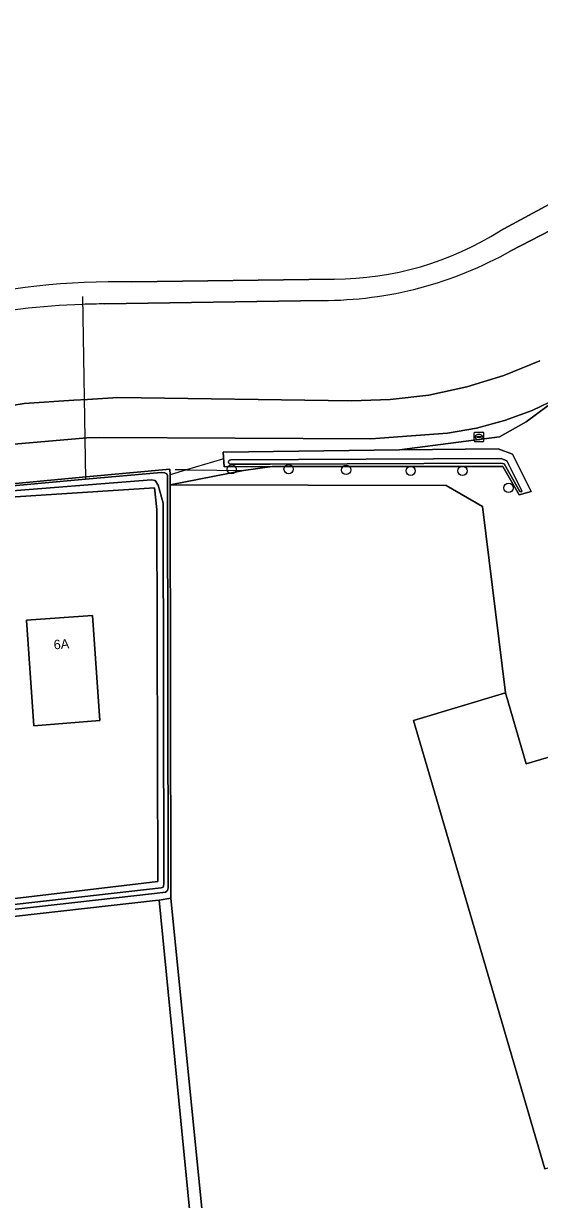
# Model space of a CAD drawing. Extents: x 161385 to 162589, y 388479 to 389756.
# Drawn here: x 162429.6 to 162484.3, y 389501.7 to 389626.2 of the extents above; entities that cross this region are included whole.
import ezdxf

# ---------------------------------------------------------------- set-up
doc = ezdxf.new("R2010")
doc.units = 0
for name, color, linetype in [('IMGEO_Boom', 7, 'Continuous'), ('IMGEO_Bouwland', 7, 'Continuous'), ('IMGEO_Duiker', 7, 'Continuous'), ('IMGEO_Erf', 7, 'Continuous'), ('IMGEO_Grasland_agrarisch', 7, 'Continuous'), ('IMGEO_Groenvoorziening', 7, 'Continuous'), ('IMGEO_Hek', 7, 'Continuous'), ('IMGEO_Oever', 7, 'Continuous'), ('IMGEO_Pand', 7, 'Continuous'), ('IMGEO_Pand_nummerreeks', 7, 'Continuous'), ('IMGEO_Rijbaan_lokaal_gesloten', 7, 'Continuous'), ('IMGEO_Rioolput', 7, 'Continuous'), ('IMGEO_Waterloop', 7, 'Continuous')]:
    doc.layers.add(name, color=color, linetype=linetype)

msp = doc.modelspace()

# ---------------------------------------------------------------- linework, layer by layer
at = {"layer": 'IMGEO_Boom'}
for centre in [(162451.68, 389579.01), (162457.71, 389579.03), (162463.8, 389578.95), (162470.64, 389578.85), (162476.12, 389578.85), (162481, 389577.04)]:
    msp.add_circle(centre, 0.489, dxfattribs=at)
at = {"layer": 'IMGEO_Bouwland'}
for points in [[(162480.12, 389604.24), (162496.19, 389612.91)], [(162441.11, 389598.85), (162462.52, 389599.13)]]:
    msp.add_lwpolyline(points, dxfattribs=at)
msp.add_lwpolyline([(162444, 389533.43), (162443.61, 389533.38), (162386.27, 389526.91), (162383.3, 389558.74), (162372.05, 389554.21), (162367.03, 389552.01), (162329.55, 389533.6), (162286.17, 389511.67), (162288.77, 389500), (162293.4, 389484.75), (162297.92, 389481.27), (162305.07, 389475.18), (162308.64, 389472.86), (162312.17, 389471.92), (162373.05, 389460.32), (162421.02, 389449.24), (162445.24, 389443.93), (162452.92, 389442.51)], close=True, dxfattribs=at)
for centre, radius, start, end in [((162462.47, 389632.19), 33.05, 270.0786, 302.2632), ((162439.59, 389520.52), 78.34, 88.8894, 118.2652)]:
    msp.add_arc(centre, radius, start, end, dxfattribs=at)
at = {"layer": 'IMGEO_Duiker'}
for points in [[(162435.87, 389597.28), (162436.21, 389577.98)], [(162450.71, 389580.1), (162446.89, 389578.94), (162445.16, 389578.42)]]:
    msp.add_lwpolyline(points, dxfattribs=at)
at = {"layer": 'IMGEO_Erf'}
for points in [[(162486.29, 389586.56), (162482.87, 389584.04), (162480.04, 389582.45), (162469.45, 389581.06), (162479.9, 389581.19), (162481.41, 389580.62), (162483.39, 389576.66), (162482.13, 389576.3), (162480.41, 389579.32), (162455.97, 389579.29), (162452.93, 389578.89), (162445.16, 389577.38), (162474.4, 389577.31), (162478.24, 389575.07), (162480.68, 389555.34), (162482.86, 389547.84), (162485.96, 389548.75)], [(162443.75, 389574.74), (162443.51, 389577.06), (162424.38, 389575.83), (162424.34, 389576.27), (162423.83, 389576.18), (162418.75, 389575.39), (162418.08, 389575.22), (162418.13, 389575), (162394.88, 389563.54)], [(162385.64, 389559.68), (162384.87, 389559.37), (162387.43, 389528.69), (162443.86, 389535.38), (162443.75, 389574.74)]]:
    msp.add_lwpolyline(points, dxfattribs=at)
msp.add_lwpolyline([(162429.95, 389563.03), (162436.93, 389563.53), (162437.73, 389552.41), (162430.74, 389551.88)], close=True, dxfattribs=at)
at = {"layer": 'IMGEO_Grasland_agrarisch'}
msp.add_lwpolyline([(162484.86, 389504.99), (162472.34, 389547.63), (162470.93, 389552.43), (162480.68, 389555.34), (162478.24, 389575.07), (162474.4, 389577.31), (162445.16, 389577.38), (162445.25, 389533.62), (162454.37, 389442.24)], dxfattribs=at)
at = {"layer": 'IMGEO_Groenvoorziening'}
for points in [[(162457.73, 389662.99), (162482.44, 389633.29), (162495.86, 389616), (162501.86, 389608.05), (162500.82, 389607.06), (162500.28, 389606.55), (162496.89, 389610.48), (162485.48, 389604.32), (162481.25, 389602.12)], [(162461.27, 389596.87), (162438.23, 389596.51)], [(162424.45, 389585.12), (162429.69, 389585.96), (162434.97, 389586.33), (162436.42, 389586.41), (162439.61, 389586.6), (162464.37, 389586.25), (162468.48, 389586.38), (162472.56, 389586.87), (162476.57, 389587.73), (162480.5, 389588.94), (162484.3, 389590.5)], [(162424.27, 389577.08), (162436.27, 389578.21), (162445.15, 389579.04), (162445.16, 389578.42), (162445.16, 389577.38), (162452.93, 389578.89), (162455.97, 389579.29), (162450.89, 389579.28), (162450.79, 389580.83), (162469.45, 389581.06), (162480.04, 389582.45), (162482.87, 389584.04), (162486.29, 389586.56), (162483.49, 389585.23), (162480.58, 389584.16), (162477.59, 389583.35), (162474.54, 389582.82), (162466.41, 389582.22), (162437.67, 389582.37), (162436.35, 389582.33), (162428.65, 389581.67)]]:
    msp.add_lwpolyline(points, dxfattribs=at)
for centre, radius, start, end in [((162461.3, 389637.4), 40.52, 269.9589, 299.4901), ((162438.58, 389517.78), 78.73, 91.9602, 111.0883), ((162438.61, 389515.64), 80.87, 90.2701, 91.9305)]:
    msp.add_arc(centre, radius, start, end, dxfattribs=at)
at = {"layer": 'IMGEO_Hek'}
for points in [[(162446.89, 389578.94), (162445.71, 389578.95)], [(162446.89, 389578.94), (162447.29, 389578.94), (162452.93, 389578.89)]]:
    msp.add_lwpolyline(points, dxfattribs=at)
at = {"layer": 'IMGEO_Oever'}
msp.add_lwpolyline([(162479.9, 389581.19), (162469.45, 389581.06), (162450.79, 389580.83), (162450.89, 389579.28), (162455.97, 389579.29), (162480.41, 389579.32), (162482.13, 389576.3), (162483.39, 389576.66), (162481.41, 389580.62)], close=True, dxfattribs=at)
for points in [[(162451.33, 389579.73), (162451.34, 389579.84), (162451.39, 389579.92), (162451.45, 389579.96), (162451.6, 389580.02), (162480.21, 389580.14), (162480.82, 389579.91), (162482.4, 389576.73)], [(162426.12, 389577.04), (162436.21, 389577.98), (162444.23, 389578.66), (162444.62, 389578.65), (162444.8, 389578.54), (162444.87, 389578.35), (162444.97, 389534.73), (162444.9, 389534.44), (162444.82, 389534.35), (162444.67, 389534.27), (162443.52, 389534.11), (162386.94, 389527.73), (162386.76, 389527.77), (162386.71, 389527.79), (162386.64, 389527.98), (162384.12, 389558.99), (162384.08, 389559.12), (162384, 389559.15), (162383.92, 389559.14), (162383.78, 389559.11), (162371.91, 389554.33), (162366.87, 389552.12), (162329.37, 389533.71), (162286.3, 389512.27)], [(162386.27, 389526.91), (162443.61, 389533.38), (162444, 389533.43), (162445.25, 389533.62), (162445.16, 389577.38), (162445.16, 389578.42), (162445.15, 389579.04), (162436.27, 389578.21), (162424.27, 389577.08)], [(162482.4, 389576.73), (162482.33, 389576.63), (162482.32, 389576.62), (162482.19, 389576.67), (162480.53, 389579.59), (162480.2, 389579.67), (162455.77, 389579.56), (162451.55, 389579.55)], [(162387.51, 389528.29), (162444.22, 389534.71), (162444.41, 389534.78), (162444.46, 389534.88), (162444.51, 389535.18), (162444.43, 389575.42), (162443.91, 389577.33), (162443.58, 389577.82), (162443.18, 389577.89), (162426.16, 389576.54)], [(162424.38, 389575.83), (162443.51, 389577.06), (162443.75, 389574.74), (162443.86, 389535.38), (162387.43, 389528.69)]]:
    msp.add_lwpolyline(points, dxfattribs=at)
msp.add_arc((162451.62, 389579.87), 0.326, 207.0944, 258.4359, dxfattribs=at)
at = {"layer": 'IMGEO_Pand'}
for points in [[(162430.74, 389551.88), (162437.73, 389552.41), (162436.93, 389563.53), (162429.95, 389563.03)], [(162486.23, 389536.71), (162489.21, 389537.58), (162487.36, 389543.95), (162485.96, 389548.75), (162482.86, 389547.84), (162480.68, 389555.34), (162470.93, 389552.43), (162472.34, 389547.63), (162484.86, 389504.99), (162494.62, 389507.86), (162489.92, 389524.02), (162488.19, 389529.98)]]:
    msp.add_lwpolyline(points, close=True, dxfattribs=at)
at = {"layer": 'IMGEO_Rijbaan_lokaal_gesloten'}
for points in [[(162484.3, 389590.5), (162480.5, 389588.94), (162476.57, 389587.73), (162472.56, 389586.87), (162468.48, 389586.38), (162464.37, 389586.25), (162439.61, 389586.6), (162436.42, 389586.41), (162434.97, 389586.33), (162429.69, 389585.96), (162424.45, 389585.12)], [(162428.65, 389581.67), (162436.35, 389582.33), (162437.67, 389582.37), (162466.41, 389582.22), (162474.54, 389582.82), (162477.59, 389583.35), (162480.58, 389584.16), (162483.49, 389585.23), (162486.29, 389586.56)]]:
    msp.add_lwpolyline(points, dxfattribs=at)
at = {"layer": 'IMGEO_Rioolput'}
for p, q in [((162477.36, 389582.01), (162477.36, 389582.86)), ((162477.44, 389582.94), (162478.29, 389582.94)), ((162477.62, 389582.43), (162477.62, 389582.44)), ((162478.06, 389582.39), (162477.66, 389582.39)), ((162477.67, 389582.48), (162478.06, 389582.48)), ((162477.85, 389582.71), (162477.88, 389582.71)), ((162478.11, 389582.44), (162478.11, 389582.43)), ((162478.36, 389582.86), (162478.36, 389582.01)), ((162478.29, 389581.93), (162477.44, 389581.93)), ((162477.87, 389582.16), (162477.85, 389582.16))]:
    msp.add_line(p, q, dxfattribs=at)
for points in [[(162477.36, 389582.01), (162477.36, 389582.86)], [(162477.44, 389582.94), (162478.29, 389582.94)], [(162478.36, 389582.86), (162478.36, 389582.01)], [(162478.29, 389581.93), (162477.44, 389581.93)]]:
    msp.add_lwpolyline(points, dxfattribs=at)
for centre, radius, start, end in [((162477.44, 389582.86), 0.0765, 91.552, 178.448), ((162477.44, 389582.86), 0.0765, 91.552, 178.448), ((162477.66, 389582.44), 0.0403, 85.8775, 175.7526), ((162477.66, 389582.43), 0.0366, 178.938, 274.7102), ((162478.07, 389582.44), 0.0386, 1.7309, 96.639), ((162478.06, 389582.43), 0.043, 264.8664, 352.4533), ((162478.29, 389582.86), 0.0765, 1.552, 88.448), ((162478.29, 389582.86), 0.0765, 1.552, 88.448), ((162477.44, 389582.01), 0.0765, 181.552, 268.448), ((162477.44, 389582.01), 0.0765, 181.552, 268.448), ((162478.29, 389582.01), 0.0765, 271.552, 358.448), ((162478.29, 389582.01), 0.0765, 271.552, 358.448)]:
    msp.add_arc(centre, radius, start, end, dxfattribs=at)
for centre, major_axis, ratio, start_param, end_param in [((162477.85, 389582.43), (-0.387, 0.002), 0.722429, 4.712389, 7.853982), ((162477.87, 389582.43), (-0.39, 0.002), 0.717154, 1.570796, 4.712389)]:
    msp.add_ellipse(centre, major_axis=major_axis, ratio=ratio, start_param=start_param, end_param=end_param, dxfattribs=at)
at = {"layer": 'IMGEO_Waterloop'}
for points in [[(162437.99, 389690.29), (162437.27, 389689.94), (162436.57, 389689.6), (162440.48, 389682.07), (162445.05, 389674.92), (162449.46, 389669.13), (162455.16, 389662.82), (162456.22, 389661.77), (162481.08, 389632.53), (162496.19, 389612.91), (162480.12, 389604.24)], [(162481.25, 389602.12), (162485.48, 389604.32), (162496.89, 389610.48), (162500.28, 389606.55), (162500.82, 389607.06), (162501.86, 389608.05), (162495.86, 389616), (162482.44, 389633.29), (162457.73, 389662.99)], [(162462.52, 389599.13), (162441.11, 389598.85)], [(162438.23, 389596.51), (162461.27, 389596.87)], [(162451.6, 389580.02), (162451.45, 389579.96), (162451.39, 389579.92), (162451.34, 389579.84), (162451.33, 389579.73)], [(162451.55, 389579.55), (162455.77, 389579.56), (162480.2, 389579.67), (162480.53, 389579.59), (162482.19, 389576.67), (162482.32, 389576.62), (162482.33, 389576.63), (162482.4, 389576.73), (162480.82, 389579.91), (162480.21, 389580.14), (162451.6, 389580.02)], [(162286.3, 389512.27), (162329.37, 389533.71), (162366.87, 389552.12), (162371.91, 389554.33), (162383.78, 389559.11), (162383.92, 389559.14), (162384, 389559.15), (162384.08, 389559.12), (162384.12, 389558.99), (162386.64, 389527.98), (162386.71, 389527.79), (162386.76, 389527.77), (162386.94, 389527.73), (162443.52, 389534.11), (162444.67, 389534.27), (162444.82, 389534.35), (162444.9, 389534.44), (162444.97, 389534.73), (162444.87, 389578.35), (162444.8, 389578.54), (162444.62, 389578.65), (162444.23, 389578.66), (162436.21, 389577.98), (162426.12, 389577.04)], [(162426.16, 389576.54), (162443.18, 389577.89), (162443.58, 389577.82), (162443.91, 389577.33), (162444.43, 389575.42), (162444.51, 389535.18), (162444.46, 389534.88), (162444.41, 389534.78), (162444.22, 389534.71), (162387.51, 389528.29), (162387.23, 389528.33), (162387.11, 389528.49), (162384.27, 389559.03)]]:
    msp.add_lwpolyline(points, dxfattribs=at)
msp.add_lwpolyline([(162445.25, 389533.62), (162444, 389533.43), (162452.92, 389442.51), (162454.37, 389442.24)], close=True, dxfattribs=at)
for centre, radius, start, end in [((162462.47, 389632.19), 33.05, 270.0786, 302.2632), ((162461.3, 389637.4), 40.52, 269.9589, 299.4901), ((162439.59, 389520.52), 78.34, 88.8894, 118.2652), ((162438.58, 389517.78), 78.73, 91.9602, 111.0883), ((162438.61, 389515.64), 80.87, 90.2701, 91.9305), ((162451.62, 389579.87), 0.326, 207.0944, 258.4359)]:
    msp.add_arc(centre, radius, start, end, dxfattribs=at)

# ---------------------------------------------------------------- texts
at = {"layer": 'IMGEO_Pand_nummerreeks'}
msp.add_text('6A', height=1, rotation=4.099, dxfattribs=at).set_placement((162432.87, 389559.95))

doc.saveas('drawing.dxf')
